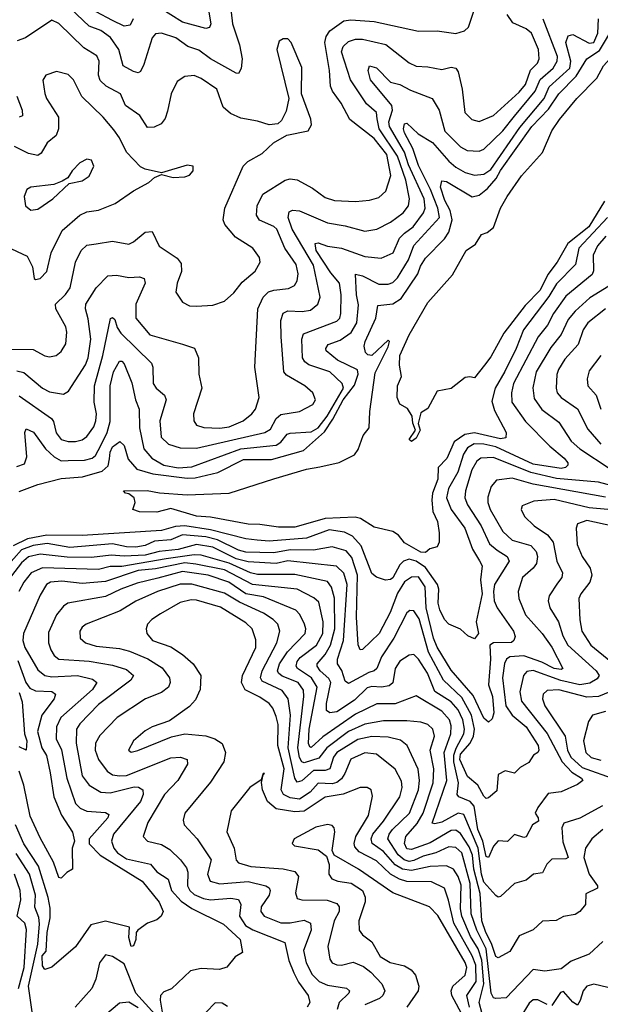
# Model space of a CAD drawing. Extents: x 1308313 to 1441400, y 959662 to 1036319.
# Tile 519 of 656: x 1388078 to 1390563, y 990337 to 994552. Entities that reach past the tile are written whole.
import ezdxf

# ---------------------------------------------------------------- set-up
doc = ezdxf.new("R2010")
doc.units = 0

msp = doc.modelspace()

# ---------------------------------------------------------------- linework, layer by layer
at = {"layer": '0CON10XD'}
for points in [[(1388065, 993049.8), (1388095, 993041.7), (1388175, 992975.4), (1388205, 992958.7), (1388265, 992948.8), (1388287.3, 992962.7), (1388359.8, 993075), (1388370.6, 993105), (1388382.5, 993185), (1388371.2, 993271.2), (1388358.9, 993315), (1388360.8, 993335), (1388405, 993404.6), (1388455, 993456.4), (1388491.7, 993458.3), (1388545, 993448.9), (1388591.2, 993451.2), (1388610.8, 993445), (1388615.3, 993425), (1388574.8, 993335), (1388575.4, 993275), (1388635, 993203.8), (1388775, 993163.1), (1388826.1, 993146.1), (1388843.3, 993105), (1388844.4, 993035), (1388857.5, 992975), (1388822.1, 992865), (1388823.3, 992835), (1388835, 992817.1), (1388866, 992806), (1388935, 992803.9), (1388975, 992809.6), (1389034.5, 992835.5), (1389071.5, 992865), (1389086.7, 992885), (1389102.7, 992935), (1389083.6, 993065), (1389096.4, 993315), (1389119.4, 993365), (1389143.2, 993386.8), (1389165, 993394.8), (1389228.1, 993401.9), (1389253.5, 993415), (1389264.7, 993435), (1389269.2, 993465), (1389260.5, 993505), (1389212.4, 993575), (1389178.1, 993655), (1389165, 993667.7), (1389104.8, 993694.8), (1389092, 993715), (1389094.1, 993755), (1389118.2, 993805), (1389214.7, 993865.3), (1389235, 993870.5), (1389265, 993866.7), (1389331.5, 993831.5), (1389385, 993790.7), (1389425, 993778.2), (1389515, 993774.7), (1389575, 993779.4), (1389615, 993791.8), (1389645, 993818.1), (1389666.9, 993885), (1389648.8, 993975), (1389595, 994044.1), (1389490.9, 994125), (1389454.4, 994194.4), (1389416, 994246), (1389408, 994268), (1389404.4, 994335), (1389383.9, 994455), (1389389.3, 994480.7), (1389405.3, 994505), (1389465, 994547.5), (1389495, 994552.3), (1389595, 994545.3), (1389785, 994502.7), (1389865, 994505.4), (1389945, 994493.6), (1389982, 994505), (1389998.9, 994521.1), (1390030.4, 994615)], [(1388982.3, 994585), (1388989.3, 994535), (1389018.2, 994445), (1389029.6, 994385), (1389026.4, 994343.6), (1389015, 994322.5), (1389005, 994323.1), (1388895, 994385.2), (1388845, 994421.7), (1388797.7, 994437.7), (1388745.6, 994475), (1388684.6, 994495.4), (1388658.6, 994491.4), (1388645.3, 994474.7), (1388609.8, 994360.2), (1388595, 994330.8), (1388584.5, 994325.5), (1388565, 994330), (1388521.2, 994355), (1388501.7, 994425), (1388466.3, 994476.3), (1388425, 994506.1), (1388375, 994525.3), (1388269, 994625)], [(1388886.7, 994585), (1388895.2, 994535), (1388890.8, 994519.2), (1388875, 994514.6), (1388775, 994542.3), (1388625, 994635.6)], [(1388075, 992942.7), (1388213.3, 992845), (1388222.1, 992832.1), (1388234.1, 992784.1), (1388255, 992754.6), (1388285, 992746.1), (1388316.1, 992746.1), (1388345, 992753.6), (1388365, 992768.5), (1388395, 992809.1), (1388404.3, 992835), (1388406, 992865), (1388395.9, 992915), (1388398.3, 992985), (1388434, 993115), (1388466.7, 993273.3), (1388475, 993278.1), (1388485, 993269.2), (1388495.2, 993235), (1388510.8, 993210.8), (1388642.3, 993082.3), (1388647.5, 993065), (1388648.5, 992995), (1388661.5, 992975), (1388697.1, 992945), (1388704.7, 992925), (1388677.4, 992835), (1388683.6, 992765), (1388715.2, 992735.2), (1388765, 992719.4), (1388835, 992718.4), (1389126.9, 992785), (1389150.6, 992799.4), (1389174.9, 992845.1), (1389195, 992862.7), (1389275, 992875.3), (1389333.1, 992905), (1389344.4, 992925), (1389333.1, 992955), (1389297.8, 992985), (1389220.1, 993030.1), (1389208.8, 993045), (1389196.7, 993195), (1389195.3, 993265), (1389205, 993295.4), (1389225, 993306.7), (1389287.3, 993302.7), (1389321.8, 993308.2), (1389353.2, 993335), (1389364.2, 993365), (1389335, 993501.2), (1389244, 993655), (1389226.5, 993705), (1389230.5, 993729.5), (1389245, 993736.4), (1389275, 993734.3), (1389395, 993683), (1389470.5, 993670.5), (1389555, 993646.6), (1389605.8, 993655), (1389664.5, 993685), (1389718.8, 993725), (1389742, 993755), (1389746, 993785), (1389730.2, 993865), (1389695, 993968.8), (1389617, 994085), (1389608.2, 994128.2), (1389604.3, 994155), (1389562.7, 994192.7), (1389493.1, 994295), (1389455.6, 994415), (1389462.4, 994437.6), (1389485, 994458.9), (1389515, 994469.3), (1389545, 994469.8), (1389645, 994446.2), (1389745, 994368.2), (1389775, 994353.4), (1389825, 994351.1), (1389885, 994338.9), (1389925, 994348.8), (1389945, 994345.5), (1389955, 994328.8), (1389971.8, 994255), (1389983.1, 994155), (1390012.5, 994125), (1390045, 994117.1), (1390105, 994142.1), (1390215, 994242.8), (1390242.3, 994275), (1390264.1, 994335.9), (1390293.7, 994366.3), (1390301, 994385), (1390297.8, 994425), (1390267.9, 994495), (1390245, 994513.2), (1390189, 994539), (1390164.6, 994575)], [(1388563.2, 994556.8), (1388551.2, 994528.8), (1388525, 994525.3), (1388475, 994549.5), (1388405, 994586.5)], [(1390164, 993795), (1390225, 993884.7), (1390315, 993983.5), (1390355, 994076.9), (1390388.4, 994125), (1390463, 994215), (1390547.5, 994302.5), (1390576.5, 994355), (1390695, 994485.7), (1390825, 994572.3)], [(1388035, 993141.4), (1388135, 993140.9), (1388185, 993112.9), (1388205, 993108.5), (1388234.5, 993115.5), (1388255, 993132.5), (1388274.6, 993165.4), (1388279.1, 993215), (1388275, 993237.1), (1388232.8, 993315), (1388231.5, 993335), (1388274.5, 993375.5), (1388294.2, 993405), (1388316.6, 993515), (1388340.4, 993565), (1388365, 993587.5), (1388405, 993592.9), (1388475, 993604.6), (1388545, 993592.1), (1388565, 993601.5), (1388615, 993643.5), (1388645, 993645.6), (1388675, 993582.2), (1388751.1, 993531.1), (1388769.1, 993509.1), (1388770.8, 993475), (1388751.1, 993425), (1388745.7, 993385.7), (1388775, 993342.5), (1388805, 993328.1), (1388835, 993325.6), (1388905, 993330.5), (1388955, 993347.8), (1388995, 993383.5), (1389030.6, 993429.4), (1389085, 993475.6), (1389106.5, 993515), (1389104.4, 993535), (1389075, 993574.4), (1389001.2, 993621.2), (1388956, 993676), (1388948.5, 993695), (1388956, 993745), (1389033.8, 993925), (1389054.8, 993945.2), (1389115, 993980), (1389164, 994026), (1389221.7, 994058.3), (1389312.7, 994077.3), (1389327.1, 994102.9), (1389324.1, 994125.9), (1389284.2, 994235), (1389285, 994347.5), (1389240, 994455), (1389225, 994470), (1389205, 994470), (1389188.8, 994461.2), (1389178.6, 994425), (1389229.2, 994215), (1389218.7, 994161.3), (1389198.7, 994121.3), (1389183.2, 994106.8), (1389145, 994101.9), (1389095, 994117.9), (1389025, 994130.5), (1388980.6, 994150.6), (1388948.3, 994178.3), (1388921.5, 994255), (1388855, 994300.9), (1388825, 994313.3), (1388785, 994308.9), (1388751.7, 994288.3), (1388726.2, 994235), (1388709.8, 994160.2), (1388700.6, 994129.4), (1388683.1, 994106.9), (1388652.8, 994092.8), (1388625, 994090.6), (1388592.3, 994142.3), (1388530.4, 994185), (1388508.9, 994235), (1388448.5, 994268.5), (1388422.3, 994292.3), (1388415.8, 994315), (1388418.1, 994375), (1388408.1, 994398.1), (1388351.7, 994431.7), (1388245, 994536.2), (1388215, 994551.1), (1388102.5, 994475), (1388067.4, 994462.6)], [(1388065, 992639.4), (1388098.4, 992651.6), (1388108.6, 992681.4), (1388100.2, 992785), (1388105, 992800.5), (1388136.6, 992786.6), (1388188, 992715), (1388225, 992681.5), (1388255, 992664.5), (1388284.8, 992664.8), (1388355, 992667.2), (1388387.7, 992675), (1388402.9, 992687.1), (1388425, 992728.9), (1388451.6, 992785), (1388465, 992832.2), (1388464.5, 992985), (1388480, 993045), (1388505, 993090.6), (1388515, 993090.5), (1388525, 993078.6), (1388557.1, 992997.1), (1388572.9, 992925), (1388589.1, 992885), (1388590.5, 992805), (1388609.8, 992715), (1388642.8, 992675), (1388694.6, 992645), (1388756.7, 992633.3), (1388815, 992638), (1389025, 992714.7), (1389175, 992730.9), (1389195, 992743.6), (1389222.3, 992777.7), (1389235, 992783), (1389325, 992788.4), (1389355, 992805.1), (1389394, 992855), (1389463.5, 992975), (1389457.6, 992995), (1389405.4, 993045.4), (1389315, 993074.8), (1389297.7, 993087.7), (1389288.7, 993105), (1389285.7, 993185), (1389292.7, 993207.3), (1389435, 993262.4), (1389447.6, 993275), (1389452.5, 993295), (1389453.6, 993375), (1389446.4, 993425), (1389408.9, 993468.9), (1389347, 993565), (1389341.8, 993595), (1389355, 993597.1), (1389395, 993583.6), (1389455, 993574.1), (1389555, 993538.7), (1389625, 993531.6), (1389676.9, 993555), (1389703.3, 993616.7), (1389725, 993639), (1389761.9, 993665), (1389806.4, 993725), (1389813.5, 993745), (1389809.2, 993785), (1389741.7, 993931.7), (1389725.3, 993985), (1389660.6, 994095), (1389657.6, 994115), (1389673, 994165), (1389670.8, 994185), (1389578.8, 994295), (1389569.1, 994335), (1389575, 994354.3), (1389605, 994346.5), (1389665, 994285.4), (1389705, 994274.6), (1389750.3, 994250.3), (1389843.3, 994215), (1389873.1, 994165), (1389897.4, 994075), (1389965, 994007.6), (1389992.6, 993992.6), (1390045, 993990), (1390065, 993998.1), (1390145, 994076.6), (1390195, 994139.3), (1390284.2, 994245.8), (1390305, 994296.5), (1390360.9, 994345), (1390378.5, 994375), (1390379.1, 994395), (1390318.3, 994555)], [(1388075, 992532.5), (1388155, 992562.9), (1388255, 992587.6), (1388346.2, 992595), (1388430.5, 992619.5), (1388456.9, 992643.1), (1388462.4, 992672.4), (1388465, 992700.6), (1388475, 992723.2), (1388507.1, 992747.1), (1388525, 992728.8), (1388541.7, 992671.7), (1388578.8, 992628.8), (1388648.3, 992608.3), (1388795, 992589.2), (1388828.7, 992591.3), (1388925.8, 992614.2), (1389035, 992669.4), (1389155, 992670.2), (1389291.8, 992708.2), (1389381.7, 992788.3), (1389418.1, 992841.9), (1389462.1, 992925), (1389511.5, 992988.5), (1389526.5, 993035), (1389523.9, 993053.9), (1389437.6, 993095), (1389389.6, 993135), (1389388.2, 993145), (1389398.7, 993161.3), (1389449.5, 993180.5), (1389497.2, 993212.8), (1389520.5, 993255), (1389527.9, 993332.1), (1389519.2, 993375), (1389515, 993462.5), (1389545, 993455.8), (1389615, 993420.8), (1389655, 993419.7), (1389675, 993426.7), (1389695, 993447.7), (1389741.3, 993525), (1389764.2, 993585.8), (1389874.4, 993705), (1389867.9, 993745), (1389836.1, 993826.1), (1389785, 993928.2), (1389760.6, 994000.6), (1389725, 994067.8), (1389721, 994085), (1389725, 994106.4), (1389735, 994110), (1389783.2, 994063.2), (1389845, 994026.8), (1389915, 993946.2), (1389945, 993920.4), (1389985, 993897.6), (1390023.7, 993886.3), (1390065, 993891), (1390095, 993911.6), (1390218.8, 994091.2), (1390322.2, 994215), (1390344.6, 994265.4), (1390432.9, 994345), (1390437.3, 994375), (1390415.9, 994455), (1390425, 994483.9), (1390445, 994489), (1390515, 994452.4), (1390535, 994455.4), (1390552.4, 994495), (1390555, 994556.2)], [(1390593.9, 993705), (1390470.6, 993575), (1390456.3, 993503.7), (1390375, 993422.3), (1390342.2, 993367.8), (1390234.8, 993225), (1390203, 993145), (1390153.5, 993046.5), (1390112.8, 992975), (1390099, 992919), (1390109.8, 992879.8), (1390160, 992785), (1390158.3, 992761.7), (1390135, 992758.5), (1390025, 992784.4), (1389983.6, 992776.4), (1389937.2, 992745), (1389906.4, 992673.6), (1389868.2, 992635), (1389867.3, 992585), (1389845.2, 992525), (1389841.2, 992495), (1389846.3, 992446.3), (1389865.7, 992404.3), (1389873.8, 992355), (1389872.5, 992315), (1389865, 992296.2), (1389833, 992287), (1389815, 992271.2), (1389795, 992272.7), (1389725, 992313.5), (1389698.5, 992345), (1389675, 992360.9), (1389595, 992380.4), (1389536.6, 992416.6), (1389513.4, 992423.4), (1389385, 992416.6), (1389290.4, 992390.4), (1389255, 992379.6), (1389185, 992379.4), (1389105, 992391.9), (1389055, 992392.6), (1388895, 992423), (1388835, 992426.4), (1388725, 992459.5), (1388665, 992444.6), (1388590, 992445), (1388562.5, 992455), (1388572.5, 992485), (1388567.5, 992505), (1388545, 992522.5), (1388530, 992525), (1388522.5, 992535), (1388623.7, 992536.3), (1388676.4, 992526.4), (1388795, 992518.9), (1388975, 992525.2), (1389165, 992587.3), (1389305, 992627.6), (1389362.2, 992637.8), (1389445, 992656.3), (1389510.6, 992689.4), (1389527.1, 992712.9), (1389548.1, 992771.9), (1389574.2, 992805), (1389576, 992875), (1389598.9, 993041.1), (1389655, 993151.5), (1389660.8, 993175), (1389655, 993180), (1389585, 993115.4), (1389567.3, 993117.3), (1389557.2, 993127.2), (1389552.3, 993155), (1389556.2, 993175), (1389601.9, 993275), (1389610.8, 993329.1), (1389675, 993336.5), (1389710.9, 993359.1), (1389782, 993465), (1389793.2, 993496.8), (1389815, 993532), (1389895.8, 993615), (1389915, 993642.7), (1389929.1, 993695), (1389920.1, 993735), (1389897.7, 993777.7), (1389878.5, 993835), (1389885, 993862.5), (1389905, 993859.1), (1390015, 993794.2), (1390045, 993801.7), (1390080.1, 993829.9), (1390117.5, 993872.5), (1390135, 993906.8), (1390270.3, 994095), (1390340.8, 994169.2), (1390385.2, 994235), (1390459.6, 994310.4), (1390504.9, 994385.1), (1390558.9, 994421.1), (1390625, 994529.8)], [(1388145, 993440), (1388165, 993444.2), (1388193.3, 993475), (1388212.7, 993555), (1388259.7, 993650.3), (1388335, 993716.1), (1388365, 993729.6), (1388415, 993737.5), (1388485.8, 993765), (1388565, 993819.5), (1388630, 993855), (1388655, 993876.7), (1388685, 993890), (1388735, 993877.5), (1388785, 993880), (1388805, 993887.5), (1388820, 993905), (1388820, 993925), (1388795, 993930), (1388685, 993897.5), (1388615, 993912.2), (1388595, 993923.1), (1388535.6, 993985.6), (1388505, 994046.7), (1388480.6, 994080.6), (1388434.6, 994135), (1388344, 994224), (1388308.8, 994295), (1388285, 994317.9), (1388235, 994331.1), (1388190, 994315), (1388177, 994293), (1388185, 994236.7), (1388192.1, 994215), (1388243.5, 994135), (1388244.2, 994085.8), (1388233.7, 994056.3), (1388195, 994025.5), (1388169.3, 993980.7), (1388155, 993971.3), (1388115, 993979.2), (1388055, 994008.9)], [(1388065.3, 994225), (1388089.1, 994165), (1388089.7, 994140.3), (1388075.5, 994134.5)], [(1388125, 993737.5), (1388155, 993741.4), (1388219.2, 993785), (1388289.5, 993850.5), (1388345, 993862.9), (1388375, 993882.5), (1388395.8, 993925), (1388385, 993951.2), (1388365, 993956), (1388335, 993939.2), (1388302.5, 993905), (1388284.2, 993875.8), (1388259.4, 993860.6), (1388223.3, 993846.7), (1388125, 993835.7), (1388108.8, 993825), (1388097.5, 993795), (1388102.5, 993755), (1388125, 993737.5)], [(1390580.6, 993775), (1390514.4, 993665), (1390423.9, 993595), (1390378.1, 993515), (1390338.2, 993461.8), (1390305.2, 993395), (1390241.7, 993328.3), (1390149.7, 993210.3), (1390095, 993109.2), (1390066.9, 993073.1), (1390025, 993018.8), (1390005, 993024), (1389985, 993020.8), (1389925, 992973.3), (1389865, 992962.5), (1389825, 992887.5), (1389795, 992870), (1389783.9, 992823.9), (1389791.2, 992795), (1389775, 992761.2), (1389755, 992746.2), (1389744.4, 992755.6), (1389771.2, 992795), (1389760, 992825), (1389758, 992855), (1389737.5, 992887.5), (1389705, 992906), (1389693.1, 992935), (1389694.5, 992985), (1389712, 993025), (1389703.3, 993073.3), (1389705.3, 993115), (1389745, 993202.9), (1389825, 993342.3), (1389930, 993460), (1389988.9, 993565), (1390029.1, 993590.9), (1390055, 993632.2), (1390078.5, 993641.5), (1390105, 993663.3), (1390135, 993745.4), (1390164, 993795)], [(1390585.8, 993625), (1390551.5, 993585), (1390531.7, 993545), (1390533.3, 993476.7), (1390528.4, 993461.6), (1390415, 993368.4), (1390362.2, 993295), (1390336.5, 993245), (1390296.6, 993195), (1390191.5, 992995), (1390183, 992955), (1390184.3, 992915), (1390242.8, 992832.8), (1390346.1, 992726.1), (1390407.5, 992675), (1390424.4, 992655), (1390424.4, 992645), (1390414.2, 992635), (1390395, 992631.5), (1390275, 992649.4), (1390115, 992723.2), (1390065, 992735.9), (1390023.5, 992736.5), (1389995, 992720.2), (1389977.5, 992692.5), (1389952.7, 992615), (1389913.3, 992545), (1389905.2, 992505), (1389924.4, 992455), (1389983.4, 992375), (1390015.9, 992285.9), (1390046.1, 992236.1), (1390056.9, 992215), (1390049.6, 992155), (1390057.7, 992095), (1390031.8, 991975), (1390040.8, 991925), (1390025, 991901.1), (1389996, 991915), (1389965, 991942.5), (1389915, 991964.3), (1389895.6, 991985), (1389875.3, 992025.3), (1389868.8, 992055), (1389871.6, 992115), (1389866, 992135), (1389815, 992207.3), (1389775, 992234), (1389745, 992242.6), (1389720.3, 992235), (1389705, 992218.3), (1389675, 992162.6), (1389665, 992155.2), (1389642.8, 992152.8), (1389605, 992165.4), (1389585, 992181.8), (1389539.6, 992299.6), (1389501.8, 992341.8), (1389468.4, 992358.4), (1389402.2, 992367.8), (1389305, 992333.4), (1389145, 992319.7), (1389094.1, 992324.1), (1389045, 992329.7), (1388895, 992368.3), (1388785, 992385.7), (1388745, 992382.3), (1388685, 992365.4), (1388345, 992344.3), (1388194.1, 992345.9), (1388110.7, 992329.3), (1388050.5, 992299.5)], [(1388022, 993582), (1388109.8, 993539.8), (1388132.9, 993495), (1388140, 993445), (1388145, 993440)], [(1390598.8, 993411.2), (1390517.9, 993362.1), (1390454.9, 993305.1), (1390425, 993269.4), (1390395.4, 993204.6), (1390351.5, 993148.5), (1390288.5, 993045), (1390273.9, 992976.1), (1390279.2, 992930.8), (1390313.2, 992883.2), (1390385, 992829.1), (1390438, 992748), (1390475.6, 992715.6), (1390605, 992629)], [(1390584.8, 993315.2), (1390509.7, 993255), (1390488.8, 993225), (1390468.1, 993161.9), (1390410.7, 993099.3), (1390383.4, 993055), (1390376.6, 993033.4), (1390374.1, 992975), (1390378.9, 992955), (1390395.6, 992935.6), (1390465, 992886), (1390509.1, 992799.1), (1390565, 992735.3)], [(1390565.3, 993115), (1390515, 993049.2), (1390506.7, 993015), (1390509.6, 992985), (1390545.3, 992945), (1390565.3, 992885)], [(1390645, 992548), (1390555, 992571.9), (1390375, 992588), (1390265, 992613.6), (1390105, 992678.4), (1390051.2, 992675), (1390035, 992661.8), (1390013.5, 992625), (1389985.7, 992535), (1389983.5, 992505), (1389994.4, 992475), (1390053.4, 992385), (1390089.2, 992309.2), (1390120.9, 992280.9), (1390164.6, 992255), (1390173.1, 992235), (1390110.2, 992135), (1390105.2, 992105), (1390109.1, 992065), (1390121.6, 992035), (1390190.7, 991935), (1390197.8, 991912.2), (1390193.3, 991895), (1390183.4, 991886.6), (1390105.2, 991884.8), (1390089.7, 991875), (1390092.6, 991815), (1390084.2, 991705), (1390101, 991655), (1390106.5, 991585), (1390100.5, 991559.5), (1390085, 991545.5), (1390065, 991561.8), (1390019.3, 991659.3), (1389925, 991767.5), (1389865, 991865.8), (1389848.9, 991905), (1389817.3, 992035), (1389813.9, 992123.9), (1389785, 992167.1), (1389755, 992165.2), (1389724.5, 992145.5), (1389695, 992096.9), (1389663.6, 992015), (1389615.7, 991924.3), (1389545, 991855.6), (1389535, 991854.4), (1389526, 991876), (1389520, 991995), (1389523.7, 992175), (1389499.8, 992249.8), (1389475, 992279.1), (1389415, 992295.2), (1389335, 992281), (1389235, 992282.2), (1389165, 992269.3), (1389045, 992273.2), (1389015, 992281.4), (1388925, 992325.4), (1388875, 992338.7), (1388775, 992347.1), (1388725, 992326.1), (1388655, 992319.7), (1388615, 992301.7), (1388575, 992294.5), (1388535, 992295.4), (1388475, 992308), (1388293, 992293), (1388195, 992309.4), (1388135, 992301.2), (1388085, 992283.3), (1387952.6, 992135)], [(1390585, 992508.1), (1390275, 992564.4), (1390185, 992590.2), (1390119.1, 992580.9), (1390095.7, 992554.3), (1390081.5, 992508.5), (1390081.6, 992485), (1390092.1, 992455), (1390145, 992361.5), (1390185, 992324.8), (1390265, 992302.1), (1390288.3, 992275), (1390293.7, 992255), (1390289.4, 992225), (1390275.4, 992205), (1390229.4, 992165), (1390211.8, 992105), (1390213.9, 992075), (1390243.2, 992005), (1390313.8, 991925), (1390355, 991866.5), (1390401.9, 991775), (1390395, 991770), (1390365.6, 991775), (1390312.5, 991802.5), (1390235, 991829.6), (1390175, 991824.2), (1390161.3, 991815), (1390153.4, 991796.6), (1390144.5, 991734.5), (1390159, 991615), (1390185.7, 991575), (1390246.2, 991525), (1390296.7, 991445), (1390300, 991425), (1390295, 991415.8), (1390276.9, 991403.1), (1390257.1, 991372.9), (1390219.7, 991350.3), (1390195, 991326.4), (1390155, 991336.7), (1390125, 991320.6), (1390119.3, 991250.7), (1390085, 991220.9), (1390075, 991217.9), (1390065, 991228.2), (1390038.1, 991275), (1389995, 991312.5), (1389961.4, 991385), (1389965, 991407.6), (1390005.5, 991454.5), (1390020.2, 991485), (1390024.5, 991515), (1390011.4, 991575), (1389970.4, 991650.4), (1389891.4, 991725), (1389827.8, 991845), (1389787.7, 991987.7), (1389765, 992022.3), (1389746.9, 992023.1), (1389735, 992013.1), (1389679, 991905), (1389626.1, 991825), (1389605.7, 991774.3), (1389595, 991764.3), (1389571.8, 991758.2), (1389485, 991710), (1389470.3, 991720.3), (1389456.8, 991766.8), (1389437.5, 991795), (1389437.8, 991815), (1389464.2, 991895), (1389479, 992135), (1389465, 992182.7), (1389433.3, 992213.3), (1389225, 992235.1), (1389175, 992223.8), (1389055, 992230.8), (1389004.8, 992245), (1388905, 992293.6), (1388835, 992305.1), (1388755.4, 992284.6), (1388675, 992276.2), (1388615, 992260.1), (1388525.5, 992255.5), (1388469.4, 992260.6), (1388385, 992250.6), (1388281.2, 992251.2), (1388165, 992264.9), (1388115, 992252.3), (1388085, 992226.7), (1388014.5, 992135)], [(1390595, 992455.4), (1390515, 992462.8), (1390365, 992499), (1390278.4, 992491.6), (1390229.1, 992470.9), (1390224.3, 992455), (1390237.8, 992425), (1390279.2, 992385), (1390337.5, 992347.5), (1390360.5, 992315), (1390376.7, 992235), (1390401.3, 992185), (1390397.8, 992165), (1390379.9, 992140.1), (1390343.7, 992086.3), (1390340.3, 992065), (1390347.1, 992035), (1390384.2, 991975), (1390402.8, 991915), (1390423.5, 991875), (1390545.3, 991765), (1390557.5, 991745), (1390549.4, 991730.6), (1390517.7, 991712.3), (1390475, 991704.4), (1390393.7, 991723.7), (1390275, 991766.8), (1390247.7, 991762.3), (1390234.5, 991745.5), (1390218.8, 991675), (1390225.6, 991635), (1390335, 991496.7), (1390400.2, 991375), (1390440.9, 991330.9), (1390482.3, 991305), (1390488.2, 991295), (1390465, 991277.7), (1390395, 991246.7), (1390340.2, 991239.8), (1390295, 991180), (1390283.6, 991155), (1390297.1, 991135), (1390298.9, 991121.1), (1390272.3, 991105), (1390245.7, 991054.3), (1390235, 991051.8), (1390195, 991064.6), (1390165, 991033.5), (1390125, 991036.7), (1390105, 991014.2), (1390085, 990965.6), (1390075, 990969.5), (1390060.5, 991035), (1390038.1, 991085), (1390023.4, 991185), (1390005.8, 991205.8), (1389957.8, 991225), (1389950, 991235), (1389956.3, 991285), (1389936.6, 991375), (1389936.4, 991403.6), (1389945.6, 991434.4), (1389978.5, 991495), (1389981.6, 991515), (1389974.4, 991555), (1389955, 991597.8), (1389925, 991631.9), (1389855, 991676.3), (1389823.5, 991755), (1389785, 991814.7), (1389765, 991834.7), (1389745, 991832.5), (1389705, 991806.2), (1389684.7, 991775), (1389675, 991713.8), (1389659.2, 991700.8), (1389625.8, 991694.2), (1389585, 991697.1), (1389565, 991692.2), (1389511, 991639), (1389435, 991589.3), (1389405, 991584.4), (1389391, 991595), (1389390.7, 991625), (1389409.6, 991715), (1389401.6, 991731.6), (1389363.3, 991765), (1389350.7, 991785), (1389351.7, 991795), (1389385.2, 991835), (1389407.6, 991875), (1389426.6, 991945), (1389425.6, 992075.6), (1389413, 992123), (1389395, 992147.6), (1389255, 992177.8), (1389095, 992176.6), (1389065, 992184.4), (1388975, 992225.4), (1388855, 992260), (1388825, 992260.8), (1388705, 992243.9), (1388515, 992211.7), (1388465, 992211), (1388415, 992199.2), (1388175, 992205.8), (1388126.9, 992185), (1388095.7, 992145), (1388074.8, 992105)], [(1390695, 992366.6), (1390505, 992408.6), (1390465.4, 992394.6), (1390459.1, 992375), (1390463.6, 992305), (1390485.3, 992255), (1390518.9, 992205), (1390526.2, 992175), (1390517.6, 992145), (1390479.3, 992095), (1390471.4, 992075), (1390475, 991982.5), (1390483.9, 991935), (1390522.7, 991875), (1390608.1, 991805)], [(1388832, 992222), (1388785, 992226.5), (1388658.7, 992201.3), (1388585, 992193.9), (1388445, 992147.2), (1388345, 992139), (1388258.8, 992148.8), (1388210, 992145), (1388192.2, 992135), (1388165, 992089.4), (1388093.7, 991925), (1388090.8, 991895), (1388099.5, 991865), (1388155, 991768.5), (1388184.9, 991744.9), (1388215, 991739.8), (1388325.5, 991745.5), (1388389.7, 991729.7), (1388408, 991715), (1388389.2, 991685), (1388253.5, 991565), (1388235.2, 991524.8), (1388233.3, 991473.3), (1388256.5, 991426.5), (1388278.9, 991305), (1388316.7, 991196.7), (1388337.2, 991177.2), (1388365, 991163.8), (1388445, 991158.7), (1388459.3, 991149.3), (1388455.3, 991135), (1388375.2, 991045), (1388375, 991023.8), (1388422.1, 990975), (1388601.6, 990865), (1388674.4, 990775), (1388691.2, 990735), (1388683.8, 990715), (1388665, 990698.8), (1388625, 990684), (1388583.3, 990655), (1388575.9, 990644.1), (1388574.4, 990615), (1388565, 990588), (1388555, 990584), (1388545, 990623.3), (1388547.3, 990667.3), (1388445, 990692.7), (1388382.3, 990677.7), (1388317.2, 990582.8), (1388215, 990496), (1388185, 990485.8), (1388175, 990502), (1388174.2, 990545), (1388190.9, 990565), (1388196, 990645), (1388208, 990708), (1388208.3, 990748.3), (1388199.2, 990795), (1388158.2, 990928.2), (1388095, 991024.7), (1388059.7, 991105)], [(1390572.5, 991187.5), (1390475, 991134.7), (1390407.1, 991112.9), (1390397.8, 991092.3), (1390402.1, 991032.1), (1390424.6, 990965.4), (1390415, 990959.3), (1390355, 990958.5), (1390333.5, 990936.5), (1390315, 990900), (1390276.2, 990893.8), (1390245, 990868.5), (1390195.3, 990854.7), (1390135, 990798.9), (1390125, 990795.6), (1390115, 990802.5), (1390065, 990860.4), (1390054.1, 990895), (1390039.8, 991005), (1389979.1, 991149.1), (1389955, 991155.5), (1389885, 991116.4), (1389855, 991109.1), (1389843.3, 991113.3), (1389906.2, 991295), (1389895.1, 991415), (1389923.6, 991495), (1389925, 991530), (1389917.5, 991555), (1389885, 991591.6), (1389775, 991658.2), (1389685, 991623), (1389606.3, 991623.7), (1389515, 991579.8), (1389375, 991482.8), (1389325, 991436), (1389319.5, 991439.5), (1389314, 991454), (1389317.1, 991515), (1389351.1, 991695), (1389326.1, 991735), (1389266.3, 991775), (1389261.3, 991785), (1389266, 991805), (1389278.7, 991821.3), (1389347.6, 991875), (1389374.8, 991925), (1389377, 991975), (1389358.6, 992058.6), (1389337.1, 992077.1), (1389265.1, 992115.1), (1389074.5, 992134.5), (1388955, 992197.7), (1388832, 992222)], [(1389484.4, 991504.4), (1389391.7, 991435), (1389358.7, 991391.3), (1389295, 991370.8), (1389285, 991375.7), (1389275, 991393.2), (1389267.6, 991435), (1389294.3, 991655), (1389292.1, 991682.1), (1389270, 991715), (1389201.7, 991741.7), (1389184.9, 991754.9), (1389181.5, 991765), (1389189.5, 991795), (1389224, 991846), (1389299.2, 991925), (1389302.2, 991945), (1389296.7, 991965), (1389276.4, 992006.4), (1389259.3, 992025), (1389121.1, 992081.1), (1389045, 992093.8), (1388973, 992145), (1388885, 992173.9), (1388775, 992190.2), (1388669.1, 992160.9), (1388580.3, 992139.7), (1388511.1, 992115), (1388445, 992082.8), (1388284.3, 992055), (1388265, 992041.2), (1388235, 992004.5), (1388201.6, 991928.4), (1388201.8, 991885), (1388210.8, 991855), (1388225, 991830), (1388245, 991815.3), (1388375, 991806.2), (1388475, 991789.5), (1388535, 991770.8), (1388565.5, 991745), (1388552.9, 991725), (1388415, 991620.3), (1388335, 991538), (1388321.2, 991515), (1388319, 991455), (1388345.6, 991315), (1388375.1, 991275.1), (1388424.7, 991245.3), (1388465, 991242.6), (1388568.3, 991268.3), (1388586.8, 991266.8), (1388605, 991255.7), (1388606.9, 991235), (1388595.1, 991204.9), (1388479.2, 991065), (1388471.1, 991035), (1388481.4, 991005), (1388496.8, 990985), (1388535, 990960.2), (1388637.1, 990937.1), (1388665, 990904.2), (1388712.9, 990872.9), (1388728, 990825), (1388769.2, 990779.2), (1388815, 990747.2), (1388950, 990680), (1389021.8, 990615), (1389031.7, 990558.3), (1389000.3, 990539.7), (1388964.4, 990495.6), (1388933.6, 990486.4), (1388855, 990490), (1388809.3, 990480.7), (1388727, 990403), (1388695, 990390), (1388680.6, 990375), (1388678.8, 990355), (1388689.2, 990295)], [(1390574.2, 990605.8), (1390515, 990552.5), (1390438.6, 990521.4), (1390395, 990489.6), (1390325, 990479.4), (1390275, 990486.7), (1390159.4, 990365), (1390115, 990361.8), (1390105, 990365.3), (1390096.2, 990385), (1390074.6, 990575), (1390033.9, 990653.9), (1390009.5, 990725), (1390005.8, 990855), (1389970, 990985), (1389945, 991007.8), (1389915, 991011.6), (1389858.9, 990985), (1389805, 990970.8), (1389765, 990952.6), (1389745, 990949.2), (1389724, 990955), (1389697.3, 990977.3), (1389653.4, 991045), (1389659, 991065), (1389674.1, 991085), (1389746.8, 991155), (1389784.9, 991255), (1389789.4, 991295), (1389783.7, 991343.7), (1389735.8, 991445.8), (1389708.2, 991468.2), (1389655, 991480.9), (1389585, 991483.6), (1389525, 991470.9), (1389435, 991414.5), (1389420.9, 991395), (1389405, 991344.8), (1389385, 991338.4), (1389335, 991338.7), (1389285, 991294.2), (1389265, 991288.5), (1389255, 991305.7), (1389227.5, 991435), (1389236.6, 991575), (1389227.1, 991645), (1389201.3, 991681.3), (1389115, 991720.6), (1389109, 991735), (1389115.5, 991765), (1389178.1, 991885), (1389190.6, 991935), (1389182.5, 991965), (1389163.2, 991985), (1389121.6, 992011.6), (1389018.8, 992058.8), (1388955, 992096.7), (1388815, 992135.6), (1388765, 992135.9), (1388667.1, 992105), (1388575, 992062.7), (1388508.3, 992021.7), (1388362.5, 991965), (1388345, 991952.2), (1388334.6, 991935), (1388336.2, 991905), (1388359.4, 991885), (1388405, 991870.9), (1388505, 991860.2), (1388548.5, 991848.5), (1388625.9, 991815.9), (1388687.8, 991777.8), (1388719.6, 991735), (1388722, 991715), (1388715.4, 991695), (1388685, 991672.4), (1388615.6, 991645), (1388495.6, 991564.4), (1388421.4, 991488.6), (1388402.4, 991455), (1388400.5, 991425), (1388414.5, 991384.5), (1388452.6, 991335), (1388475, 991320.2), (1388504.6, 991314.6), (1388535, 991316.2), (1388725, 991392.4), (1388765.7, 991395.7), (1388794.3, 991385), (1388796.2, 991365), (1388754.4, 991295.6), (1388698.2, 991235), (1388626.1, 991115), (1388606.5, 991055), (1388625.3, 991035.3), (1388685, 991021.7), (1388719.8, 990999.8), (1388766.6, 990955), (1388791.7, 990921.7), (1388797, 990903), (1388796.7, 990845), (1388806.1, 990825), (1388825, 990807.9), (1388865, 990790.1), (1388895, 990784.2), (1388982.2, 990792.2), (1389015, 990785.9), (1389024.3, 990765), (1389018.4, 990715), (1389044, 990675), (1389075, 990655.8), (1389212, 990602), (1389230.4, 990525), (1389251.6, 990471.6), (1389271.8, 990431.8), (1389312.5, 990375), (1389319.4, 990345), (1389308, 990325)], [(1390056.8, 990296.8), (1390044.4, 990345), (1390064.9, 990425), (1390055.5, 990525.5), (1390040, 990575), (1390007, 990627), (1389969.8, 990715), (1389964, 990746), (1389966.7, 990846.7), (1389955, 990884.7), (1389935, 990915.3), (1389905, 990930.2), (1389835, 990927.6), (1389755, 990909.6), (1389716.1, 990916.1), (1389684.5, 990934.5), (1389635, 990990.9), (1389587, 991025), (1389581.7, 991045), (1389589.2, 991065), (1389635, 991121), (1389704.3, 991225), (1389715.2, 991265), (1389712.1, 991292.1), (1389685, 991344.5), (1389605, 991408.4), (1389555, 991414.2), (1389495, 991387.1), (1389469.8, 991325), (1389455, 991302.6), (1389435, 991287), (1389415, 991281), (1389355, 991283.5), (1389320.4, 991245), (1389275, 991215.4), (1389235, 991220.6), (1389206.2, 991235), (1389197.2, 991255), (1389210.3, 991345), (1389182.7, 991445), (1389183.4, 991535), (1389175, 991570), (1389160.8, 991605), (1389145.2, 991625.2), (1389105, 991652.5), (1389042.8, 991682.8), (1389027, 991715), (1389031.2, 991745), (1389088, 991865), (1389087.9, 991897.9), (1389072.8, 991945), (1389045, 991970.2), (1388937.4, 992037.4), (1388835, 992067.2), (1388811.7, 992068.3), (1388765, 992056.7), (1388680.5, 992009.5), (1388642.7, 991985), (1388625.4, 991965), (1388618.5, 991945), (1388621.9, 991925), (1388646.5, 991895), (1388725, 991866.9), (1388775, 991835.3), (1388820, 991795), (1388852.5, 991745), (1388850, 991685), (1388829.7, 991640.3), (1388805, 991611.5), (1388718.7, 991551.3), (1388645, 991525.4), (1388615, 991507.5), (1388564.3, 991465), (1388544.2, 991425), (1388555, 991416.2), (1388583.3, 991423.3), (1388728.2, 991481.8), (1388785.3, 991494.7), (1388875, 991487.1), (1388913.4, 991473.4), (1388943.8, 991453.8), (1388959.2, 991415), (1388952.1, 991375), (1388895, 991287.5), (1388784.2, 991155.8), (1388776.9, 991125), (1388782, 991105), (1388836.7, 991045), (1388896.8, 990955), (1388881.9, 990895), (1388893.3, 990865), (1388935, 990853), (1389055, 990862.9), (1389130.6, 990845), (1389145.6, 990835.6), (1389150.3, 990825), (1389145.3, 990805), (1389110.8, 990755), (1389110.3, 990735), (1389123.9, 990715), (1389195, 990686), (1389235, 990686.3), (1389295, 990697.5), (1389323.1, 990685), (1389326, 990655), (1389292.9, 990567.1), (1389304.4, 990514.4), (1389329.5, 990465), (1389359.7, 990435), (1389395, 990419.6), (1389476.4, 990406.4), (1389489.4, 990395), (1389486.5, 990385), (1389445.7, 990344.3), (1389437.2, 990315)], [(1388069.2, 991809.2), (1388104.7, 991714.7), (1388121, 991691), (1388145, 991679.2), (1388215, 991675.7), (1388230.5, 991665), (1388225.4, 991645), (1388172.6, 991575), (1388154.5, 991505), (1388172.3, 991435), (1388192.6, 991402.6), (1388208.8, 991328.8), (1388223.4, 991225), (1388257.4, 991147.4), (1388303.7, 991073.7), (1388312, 991035), (1388302.8, 991005), (1388304.2, 990915.8), (1388278.9, 990901.1), (1388255, 990876.7), (1388245, 990879.4), (1388222.7, 990945), (1388165, 991049.4), (1388123, 991143), (1388096, 991275), (1388076.2, 991335)], [(1388075, 991671.6), (1388087.7, 991632.3), (1388097.9, 991495), (1388108.8, 991465), (1388105.4, 991424.6), (1388075, 991440)], [(1390652, 991695), (1390555, 991655.4), (1390505, 991652.6), (1390385, 991684.1), (1390335, 991680.8), (1390318.9, 991665), (1390315.8, 991645), (1390325.8, 991615), (1390413, 991485), (1390422.7, 991425), (1390436.7, 991395), (1390485, 991351), (1390629.6, 991299.6)], [(1390585, 991590.5), (1390530, 991575), (1390512.2, 991547.8), (1390490.5, 991465), (1390501.1, 991415), (1390523.3, 991393.3), (1390565, 991382.7)], [(1390573.2, 991085), (1390526.6, 991045), (1390500, 991005), (1390493, 990965), (1390515.1, 990895), (1390550.3, 990845), (1390551.5, 990835), (1390500.6, 990809.4), (1390500, 990765), (1390475, 990734.4), (1390455, 990721.9), (1390405, 990712.5), (1390373.8, 990696.2), (1390315, 990693.1), (1390275, 990655.7), (1390215, 990630), (1390175, 990563.1), (1390125, 990535.5), (1390115, 990542.2), (1390097.3, 990597.3), (1390072.3, 990645), (1390055.5, 990695), (1390048, 990812), (1390021.3, 990915), (1390016, 990976), (1390001.6, 991011.6), (1389965, 991069.1), (1389945, 991083.3), (1389925, 991081.9), (1389835, 991028), (1389755, 990999.4), (1389735, 991003), (1389724.8, 991025), (1389730.2, 991055), (1389778.7, 991111.3), (1389804.4, 991155.6), (1389847.4, 991285), (1389850.3, 991345), (1389834.1, 991425), (1389853.1, 991485), (1389845.5, 991515.5), (1389824.4, 991534.4), (1389795, 991545.3), (1389735, 991551.3), (1389635, 991550.2), (1389555, 991536.6), (1389484.4, 991504.4)], [(1390003, 990325), (1389991.9, 990375), (1390031.1, 990435), (1390029.7, 990505), (1390014.8, 990544.8), (1389936, 990685), (1389913.6, 990783.6), (1389895.3, 990835), (1389841, 990861), (1389735, 990863.6), (1389702.7, 990872.7), (1389665, 990894.2), (1389605, 990950.7), (1389530.3, 990990.3), (1389511.6, 991011.6), (1389508.9, 991025), (1389516.9, 991055), (1389570.2, 991145), (1389587.8, 991227.8), (1389581.9, 991255), (1389564.7, 991264.7), (1389535, 991265.9), (1389462.8, 991237.2), (1389385, 991224.5), (1389295.3, 991164.7), (1389255, 991161.2), (1389175, 991173.7), (1389138.6, 991205), (1389116.8, 991255), (1389113, 991287), (1389120, 991320), (1389126, 991325), (1389120, 991325), (1389111.7, 991298.3), (1389062.9, 991265), (1388982.5, 991165), (1388963.8, 991075), (1388995.2, 991005.2), (1389005, 990954), (1389015, 990942.3), (1389067.7, 990927.7), (1389205, 990916.7), (1389255.2, 990905.2), (1389271.8, 990885), (1389257.9, 990815), (1389265, 990790.5), (1389285, 990784.2), (1389393.7, 990783.7), (1389435, 990768.5), (1389444.6, 990755), (1389444.7, 990735), (1389424.3, 990695), (1389396.5, 990585), (1389405, 990530.8), (1389415.3, 990515.3), (1389435, 990506.8), (1389455, 990505.3), (1389505, 990517.6), (1389548.8, 990498.8), (1389580.9, 990475), (1389627.1, 990425), (1389640.4, 990395), (1389632, 990375), (1389618, 990362), (1389555.5, 990335)], [(1390039.9, 990165), (1389927.2, 990375), (1389924.3, 990395), (1389931.9, 990415), (1389985, 990462.4), (1389990.9, 990495), (1389985, 990515.8), (1389867.4, 990717.4), (1389832.2, 990755), (1389675, 990813.8), (1389528.2, 990915), (1389423.3, 990975), (1389415.6, 990995), (1389426.2, 991076.2), (1389423.2, 991093.2), (1389415, 991102), (1389395, 991107.1), (1389345, 991096.2), (1389252, 991045), (1389244.2, 991025), (1389253.3, 991015), (1389355, 990997.8), (1389390.8, 990970.8), (1389402.9, 990935), (1389400.9, 990895), (1389414.4, 990875), (1389438.8, 990865), (1389496.2, 990856.2), (1389544.5, 990825), (1389555.8, 990795.8), (1389555.9, 990775.9), (1389529.1, 990695), (1389530.4, 990655), (1389544.5, 990635), (1389585, 990604.5), (1389621.3, 990541.3), (1389663.9, 990516.1), (1389725, 990501.6), (1389753.8, 990485), (1389771.3, 990461.3), (1389785.8, 990415), (1389783.1, 990395), (1389734.5, 990325)], [(1388138.6, 990255), (1388115.5, 990415.5), (1388155.8, 990595), (1388162.1, 990682.1), (1388159.1, 990709.1), (1388143.3, 990753.3), (1388145.1, 990805), (1388120.3, 990895), (1388062.7, 990982.7)], [(1388072.4, 990405), (1388097.3, 990495), (1388107, 990657), (1388099.2, 990685), (1388066.6, 990715), (1388082.2, 990785), (1388080.4, 990825), (1388055.6, 990895)], [(1388685, 990263.1), (1388574.7, 990385), (1388525, 990510.9), (1388475, 990542.5), (1388445, 990548.9), (1388420, 990515), (1388403.5, 990445), (1388386.4, 990405), (1388315.4, 990325)], [(1390595, 990408.5), (1390535, 990423.4), (1390505, 990415.4), (1390489.4, 990395), (1390477.1, 990352.9), (1390465, 990333.8), (1390445, 990346.2), (1390405, 990391.4), (1390393, 990387), (1390355, 990332.7)], [(1390335, 990335.9), (1390295, 990356.9), (1390275, 990355.9), (1390258.6, 990341.4), (1390220.4, 990279.6)], [(1388585, 990321.5), (1388545, 990346.6), (1388505, 990341.8), (1388424.5, 990275)], [(1388967.5, 990327.5), (1388945, 990342.1), (1388915, 990343.3), (1388876.6, 990303.4)]]:
    msp.add_lwpolyline(points, dxfattribs=at)

doc.saveas('drawing.dxf')
